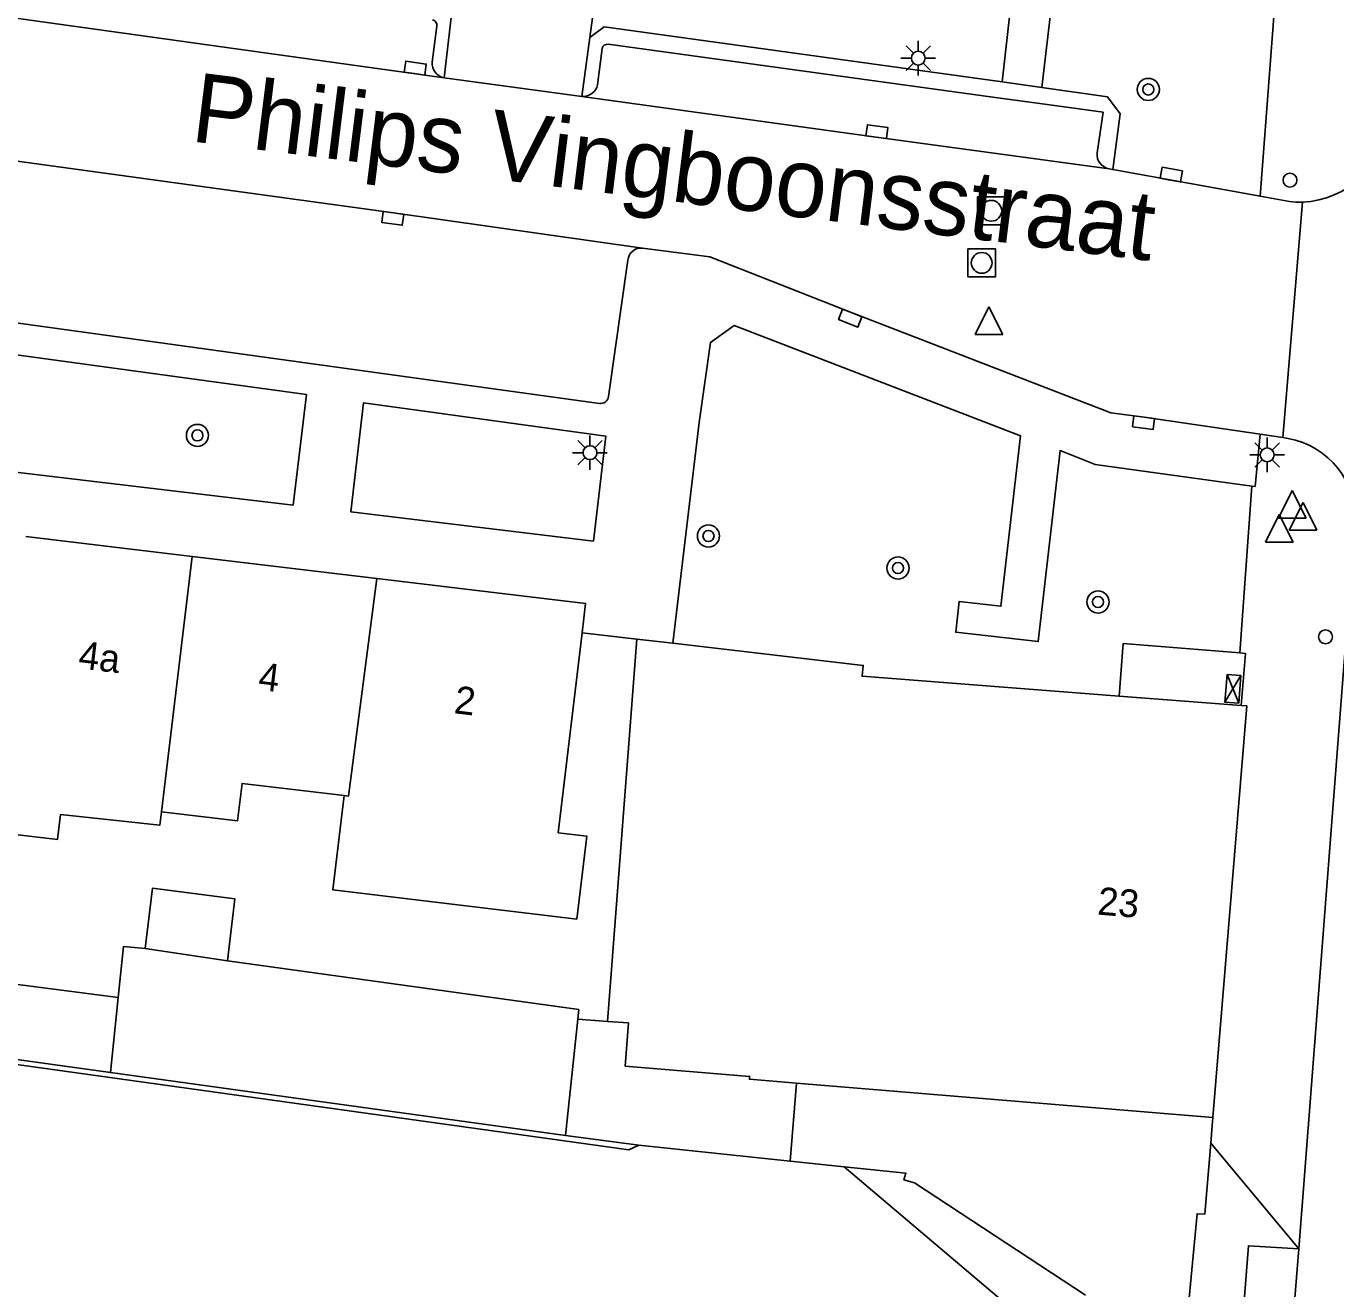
# Model space of a CAD drawing. Extents: x 132998 to 136004, y 396998 to 398512.
# Drawn here: x 133481.25 to 133528.52, y 397190.55 to 397236.12 of the extents above; entities that cross this region are included whole.
import ezdxf

# ---------------------------------------------------------------- set-up
doc = ezdxf.new("R2010")
doc.units = 0
for name, color, linetype in [('gg-afsc-hekwerk', 7, 'Continuous'), ('gg-afsc-muur', 7, 'Continuous'), ('gg-anno-huisnummerreeks BGT', 7, 'Continuous'), ('gg-anno-openbare ruimte label', 7, 'Continuous'), ('gg-bbg-gedigitaliseerde bebouwing', 7, 'Continuous'), ('gg-bbg-gedigitaliseerde bijgebouw', 7, 'Continuous'), ('gg-bbg-hoofdgebouw', 7, 'Continuous'), ('gg-bbg-luifel en loopbrug', 7, 'Continuous'), ('gg-bbg-tussenscheiding', 7, 'Continuous'), ('gg-knt-verharding', 7, 'Continuous'), ('gg-knt-verharding nz', 7, 'Continuous'), ('gt-grn-weggrens', 7, 'Continuous'), ('gt-symb-boom', 7, 'Continuous'), ('gt-symb-kolk', 7, 'Continuous'), ('gt-symb-lichtmast', 7, 'Continuous'), ('gt-symb-rioolschacht', 7, 'Continuous'), ('gt-symb-verkeersregelinstallatiekast', 7, 'Continuous'), ('gt-symb-verkeersregelinstallatiepaal', 7, 'Continuous'), ('gt-symb-waterafsluiter', 7, 'Continuous')]:
    doc.layers.add(name, color=color, linetype=linetype)

# ---------------------------------------------------------------- blocks, each defined once
blk = doc.blocks.new('gt0-BOOM')
at = {"layer": 'gt-symb-boom'}
for radius in [0.4, 0.2]:
    blk.add_circle((0, 0), radius, dxfattribs=at)
blk = doc.blocks.new('gt0-LMAST')
at = {"layer": 'gt-symb-lichtmast'}
for p, q in [((-0.005, 0.246), (-0.005, 0.621)), ((-0.182, 0.173), (-0.447, 0.438)), ((0.172, 0.173), (0.437, 0.438)), ((-0.255, -0.004), (-0.63, -0.004)), ((-0.182, -0.181), (-0.447, -0.446)), ((-0.005, -0.254), (-0.005, -0.629)), ((0.437, -0.446), (0.172, -0.181)), ((0.245, -0.004), (0.62, -0.004))]:
    blk.add_line(p, q, dxfattribs=at)
blk.add_circle((-0.005, -0.004), 0.25, dxfattribs=at)
blk = doc.blocks.new('gt0-KOLK')
at = {"layer": 'gt-symb-kolk'}
blk.add_lwpolyline([(0, 0), (0.375, 0), (0.375, 0.4), (-0.375, 0.4), (-0.375, 0), (0, 0)], dxfattribs=at)
blk = doc.blocks.new('gt0-WAFSL')
at = {"layer": 'gt-symb-waterafsluiter'}
for p, q in [((-0.5, -0.333), (0, 0.667)), ((0, 0.667), (0.5, -0.333)), ((0.5, -0.333), (-0.5, -0.333))]:
    blk.add_line(p, q, dxfattribs=at)
blk = doc.blocks.new('gt0-RS')
at = {"layer": 'gt-symb-rioolschacht'}
blk.add_lwpolyline([(-0.5, -0.5), (0.5, -0.5), (0.5, 0.5), (-0.5, 0.5)], close=True, dxfattribs=at)
blk.add_circle((0, 0), 0.375, dxfattribs=at)
blk = doc.blocks.new('gt0-VIPAAL')
at = {"layer": 'gt-symb-verkeersregelinstallatiepaal'}
blk.add_circle((0, 0), 0.25, dxfattribs=at)
blk = doc.blocks.new('gt0-VRIKST')
at = {"layer": 'gt-symb-verkeersregelinstallatiekast'}
for p, q in [((-0.501, -0.249), (0.501, 0.249)), ((-0.501, 0.249), (0.501, -0.249))]:
    blk.add_line(p, q, dxfattribs=at)
blk.add_lwpolyline([(0.501, 0.249), (-0.501, 0.249), (-0.501, -0.249), (0.501, -0.249)], close=True, dxfattribs=at)

msp = doc.modelspace()

# ---------------------------------------------------------------- linework, layer by layer
at = {"layer": 'gg-afsc-hekwerk'}
for p, q in [((133524.005, 397195.809), (133524.058, 397196.443)), ((133524.058, 397196.443), (133524.082, 397196.734)), ((133519.477, 397190.317), (133513.31, 397194.37))]:
    msp.add_line(p, q, dxfattribs=at)
msp.add_lwpolyline([(133523.204, 397189.977), (133523.51, 397193.26), (133523.79, 397193.25), (133524.005, 397195.809)], dxfattribs=at)
at = {"layer": 'gg-afsc-muur'}
msp.add_line((133508.82, 397195.163), (133510.773, 397194.956), dxfattribs=at)
for points in [[(133478.569, 397198.971), (133503, 397195.57), (133503.36, 397195.74)], [(133510.773, 397194.956), (133513, 397194.72), (133512.93, 397194.48), (133513.31, 397194.37)]]:
    msp.add_lwpolyline(points, dxfattribs=at)
at = {"layer": 'gg-bbg-gedigitaliseerde bebouwing'}
msp.add_line((133503.29, 397214), (133502.225, 397200.203), dxfattribs=at)
for points in [[(133501.314, 397214.23), (133500.455, 397207.012), (133501.478, 397206.89), (133501.119, 397203.894), (133492.318, 397204.949), (133492.726, 397208.352)], [(133492.726, 397208.352), (133489.038, 397208.794), (133488.875, 397207.436), (133486.132, 397207.765)], [(133482.487, 397207.676), (133486.075, 397207.286), (133486.132, 397207.765)], [(133482.487, 397207.676), (133482.377, 397206.762), (133479.93, 397207.056)], [(133502.225, 397200.203), (133502.984, 397200.145), (133502.864, 397198.586)]]:
    msp.add_lwpolyline(points, dxfattribs=at)
at = {"layer": 'gg-bbg-gedigitaliseerde bijgebouw'}
for p, q in [((133500.719, 397196.081), (133501.158, 397200.284)), ((133484.287, 397198.361), (133500.719, 397196.081))]:
    msp.add_line(p, q, dxfattribs=at)
for points in [[(133488.509, 397202.391), (133488.781, 397204.623), (133485.802, 397205.01), (133485.541, 397202.83)], [(133485.541, 397202.83), (133484.762, 397202.911), (133484.57, 397201.068)], [(133501.158, 397200.284), (133501.194, 397200.631), (133488.509, 397202.391)], [(133484.57, 397201.068), (133480.483, 397201.596), (133480.115, 397198.94), (133484.287, 397198.361)]]:
    msp.add_lwpolyline(points, dxfattribs=at)
at = {"layer": 'gg-bbg-hoofdgebouw'}
for p, q in [((133481.231, 397217.705), (133487.236, 397216.987)), ((133487.236, 397216.987), (133493.907, 397216.19)), ((133504.582, 397213.85), (133503.29, 397214)), ((133525.103, 397211.605), (133520.693, 397211.945)), ((133524.082, 397196.734), (133509.053, 397197.975))]:
    msp.add_line(p, q, dxfattribs=at)
for points in [[(133493.907, 397216.19), (133501.44, 397215.29), (133501.314, 397214.23)], [(133520.693, 397211.945), (133511.42, 397212.66), (133511.46, 397213.05), (133504.582, 397213.85)], [(133524.082, 397196.734), (133525.3, 397211.59), (133525.103, 397211.605)], [(133509.053, 397197.975), (133507.351, 397198.115), (133507.359, 397198.218), (133502.864, 397198.586)]]:
    msp.add_lwpolyline(points, dxfattribs=at)
at = {"layer": 'gg-bbg-luifel en loopbrug'}
for p, q in [((133502.225, 397200.203), (133501.158, 397200.284)), ((133508.82, 397195.163), (133509.053, 397197.975)), ((133500.719, 397196.081), (133503.36, 397195.74)), ((133503.36, 397195.74), (133508.82, 397195.163))]:
    msp.add_line(p, q, dxfattribs=at)
at = {"layer": 'gg-bbg-tussenscheiding'}
for p, q in [((133486.132, 397207.765), (133487.236, 397216.987)), ((133488.509, 397202.391), (133485.541, 397202.83)), ((133484.57, 397201.068), (133484.287, 397198.361))]:
    msp.add_line(p, q, dxfattribs=at)
msp.add_lwpolyline([(133493.907, 397216.19), (133492.885, 397208.333), (133492.726, 397208.352)], dxfattribs=at)
at = {"layer": 'gg-knt-verharding'}
for p, q in [((133526.302, 397236.789), (133525.781, 397229.985)), ((133496.065, 397236.124), (133495.896, 397234.827)), ((133501.597, 397235.719), (133501.657, 397236.159)), ((133501.871, 397234.008), (133502.034, 397235.317)), ((133502.25, 397235.473), (133516.406, 397233.527)), ((133496.338, 397234.261), (133501.301, 397233.591)), ((133516.406, 397233.527), (133517.832, 397233.331)), ((133520.464, 397230.952), (133520.34, 397230.975)), ((133525.781, 397229.985), (133520.464, 397230.952)), ((133525.781, 397229.985), (133526.848, 397229.792)), ((133527.308, 397229.776), (133526.604, 397221.274)), ((133502.968, 397227.684), (133502.265, 397222.753)), ((133501.937, 397222.507), (133465.598, 397227.526)), ((133526.604, 397221.274), (133525.79, 397221.394)), ((133526.796, 397221.239), (133526.604, 397221.274)), ((133525.054, 397213.501), (133525.489, 397219.523)), ((133527.177, 397191.997), (133529.201, 397218.166)), ((133501.314, 397214.23), (133503.29, 397214)), ((133526.59, 397184.736), (133527.177, 397191.997))]:
    msp.add_line(p, q, dxfattribs=at)
for points in [[(133516.473, 397234.111), (133516.889, 397237.759), (133502.086, 397239.308), (133501.657, 397236.159)], [(133526.302, 397236.789), (133518.337, 397237.606), (133517.901, 397233.913)], [(133516.473, 397234.111), (133502.105, 397236.104), (133501.597, 397235.719)], [(133520.464, 397230.952), (133520.73, 397232.964), (133520.272, 397233.576), (133517.901, 397233.913)], [(133517.832, 397233.331), (133520.119, 397233.017), (133519.905, 397231.551)], [(133525.79, 397221.394), (133521.603, 397222.011), (133520.392, 397222.171), (133511.063, 397225.776), (133505.924, 397227.804), (133503.494, 397228.116)], [(133490.89, 397218.831), (133491.365, 397222.824), (133472.792, 397225.369), (133472.264, 397221.049), (133490.89, 397218.831)], [(133504.582, 397213.85), (133505.537, 397221.819), (133505.944, 397224.708), (133506.796, 397225.324), (133517.14, 397221.339), (133516.429, 397215.188), (133514.917, 397215.363), (133514.796, 397214.25), (133517.777, 397213.91), (133518.566, 397220.803), (133519.835, 397220.304), (133525.489, 397219.523)], [(133501.729, 397217.536), (133502.17, 397221.323), (133493.419, 397222.528), (133492.968, 397218.591), (133501.729, 397217.536)], [(133520.693, 397211.945), (133520.839, 397213.837), (133525.054, 397213.501)], [(133510.773, 397194.956), (133517.701, 397189.08), (133517.423, 397186.742), (133522.219, 397185.881), (133521.189, 397178.135), (133516.972, 397148.498), (133516.28, 397143.921), (133511.454, 397144.435), (133510.815, 397140.799), (133503.794, 397137.92), (133498.94, 397138.44), (133476.419, 397141.094)]]:
    msp.add_lwpolyline(points, dxfattribs=at)
for centre, radius, start, end in [((133495.88, 397236.164), 0.189, 347.712, 80.9401), ((133502.228, 397235.276), 0.198, 83.6487, 168.0267), ((133496.437, 397234.794), 0.542, 176.5361, 259.4378), ((133501.355, 397234.115), 0.527, 264.11, 348.2668), ((133527.191, 397233.013), 3.239, 272.0674, 354.5945), ((133520.418, 397231.486), 0.517, 172.7917, 261.3291), ((133527.192, 397233.047), 3.273, 263.9761, 272.0397), ((133503.448, 397227.636), 0.482, 84.468, 174.324), ((133501.981, 397222.789), 0.286, 261.0665, 352.6733), ((133526.302, 397218.375), 2.906, 355.879, 80.2161)]:
    msp.add_arc(centre, radius, start, end, dxfattribs=at)
at = {"layer": 'gg-knt-verharding nz'}
for p, q in [((133461.205, 397239.152), (133496.338, 397234.261)), ((133524.005, 397195.809), (133527.177, 397191.997))]:
    msp.add_line(p, q, dxfattribs=at)
for points in [[(133503.494, 397228.116), (133494.505, 397229.384), (133460.505, 397234.058)], [(133501.301, 397233.591), (133511.927, 397232.117), (133520.34, 397230.975)], [(133525.79, 397221.394), (133525.605, 397219.512), (133525.489, 397219.523)], [(133525.103, 397211.605), (133525.253, 397213.486), (133525.054, 397213.501)], [(133526.234, 397180.336), (133524.449, 397180.462), (133525.364, 397192.105), (133527.177, 397191.997)]]:
    msp.add_lwpolyline(points, dxfattribs=at)
at = {"layer": 'gt-grn-weggrens'}
for p, q in [((133496.589, 397236.437), (133496.338, 397234.261)), ((133501.597, 397235.719), (133501.301, 397233.591)), ((133516.473, 397234.111), (133517.901, 397233.913))]:
    msp.add_line(p, q, dxfattribs=at)

# ---------------------------------------------------------------- block references
at = {"layer": 'gt-symb-boom'}
for p in [(133521.747, 397233.84), (133487.43, 397221.353), (133505.874, 397217.723), (133512.717, 397216.566), (133519.935, 397215.342)]:
    msp.add_blockref('gt0-BOOM', p, dxfattribs=at)
at = {"layer": 'gt-symb-kolk'}
for p, rotation in [((133495.261, 397234.415), -8.162057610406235), ((133511.927, 397232.117), -7.730636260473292), ((133522.541, 397230.571), -10.246383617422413), ((133494.505, 397229.384), 172.1472380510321), ((133511.063, 397225.776), 158.46830738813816), ((133521.603, 397222.011), 172.49761513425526)]:
    msp.add_blockref('gt0-KOLK', p, dxfattribs=dict(at, rotation=rotation))
at = {"layer": 'gt-symb-lichtmast'}
for p in [(133513.451, 397234.972), (133501.602, 397220.734), (133526.042, 397220.653)]:
    msp.add_blockref('gt0-LMAST', p, dxfattribs=at)
at = {"layer": 'gt-symb-rioolschacht'}
for p in [(133516.082, 397229.46), (133515.736, 397227.582)]:
    msp.add_blockref('gt0-RS', p, dxfattribs=at)
at = {"layer": 'gt-symb-verkeersregelinstallatiekast', "rotation": -94.572634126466}
msp.add_blockref('gt0-VRIKST', (133524.802, 397212.202), dxfattribs=at)
at = {"layer": 'gt-symb-verkeersregelinstallatiepaal'}
for p in [(133526.862, 397230.567), (133528.143, 397214.083)]:
    msp.add_blockref('gt0-VIPAAL', p, dxfattribs=at)
at = {"layer": 'gt-symb-waterafsluiter'}
for p in [(133515.996, 397225.332), (133526.945, 397218.702), (133527.333, 397218.262), (133526.475, 397217.834)]:
    msp.add_blockref('gt0-WAFSL', p, dxfattribs=at)

# ---------------------------------------------------------------- texts
at = {"layer": 'gg-anno-huisnummerreeks BGT'}
for s, rotation, p in [('4a', 353.2, (133483.101, 397212.95)), ('4', 353.2, (133489.594, 397212.174)), ('2', 353.2, (133496.663, 397211.329)), ('23', 355.3, (133519.89, 397204.06))]:
    msp.add_text(s, height=1, rotation=rotation, dxfattribs=at).set_placement(p)
at = {"layer": 'gg-anno-openbare ruimte label'}
msp.add_text('Philips Vingboonsstraat', height=2.5, rotation=352.9, dxfattribs=at).set_placement((133487.145, 397231.974))

doc.saveas('drawing.dxf')
